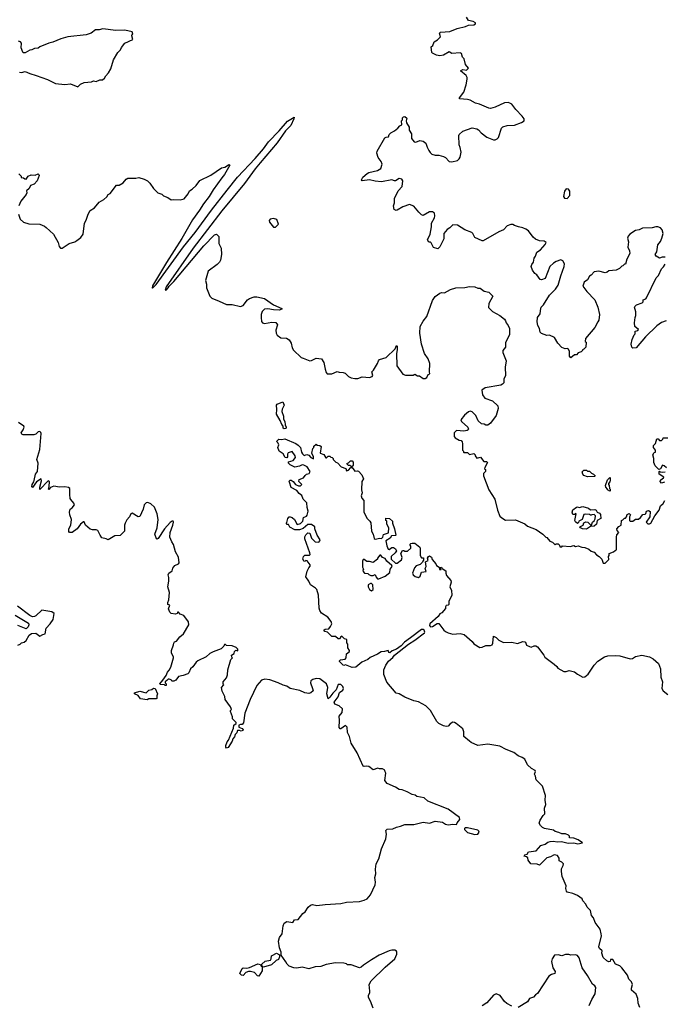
# Model space of a CAD drawing. Extents: x 2293878 to 2522763, y 823964 to 1006972.
# Tile 295 of 407: x 2391186 to 2398166, y 949571 to 960241. Entities that reach past the tile are written whole.
import ezdxf

# ---------------------------------------------------------------- set-up
doc = ezdxf.new("R2010")
doc.units = 0

msp = doc.modelspace()

# ---------------------------------------------------------------- linework, layer by layer
at = {"layer": '0CON20XD'}
for points in [[(2395246, 959035), (2395282, 959065), (2395301, 959089), (2395325, 959100), (2395320, 959145), (2395330, 959155), (2395332, 959178), (2395342, 959188), (2395355, 959190), (2395377, 959175), (2395370, 959145), (2395374, 959124), (2395402, 959075), (2395402, 959042), (2395428, 959005), (2395428, 958955), (2395457, 958917), (2395475, 958914), (2395518, 958932), (2395555, 958925), (2395584, 958904), (2395598, 958858), (2395616, 958825), (2395631, 958801), (2395650, 958785), (2395685, 958771), (2395725, 958772), (2395775, 958759), (2395797, 958747), (2395838, 958705), (2395865, 958701), (2395925, 958716), (2395945, 958733), (2395955, 958752), (2395967, 958805), (2395957, 958855), (2395944, 958885), (2395940, 958985), (2395944, 958995), (2395985, 959032), (2396085, 959068), (2396135, 959058), (2396155, 959048), (2396184, 959014), (2396245, 958967), (2396315, 958940), (2396335, 958940), (2396355, 958948), (2396372, 958965), (2396402, 959065), (2396419, 959081), (2396465, 959096), (2396545, 959097), (2396620, 959125), (2396648, 959145), (2396648, 959165), (2396627, 959195), (2396558, 959268), (2396514, 959324), (2396495, 959338), (2396475, 959343), (2396435, 959340), (2396335, 959292), (2396285, 959280), (2396265, 959282), (2396166, 959326), (2396120, 959335), (2396065, 959367), (2396035, 959377), (2395950, 959385), (2395948, 959395), (2395996, 959455), (2396022, 959535), (2396030, 959595), (2396031, 959615), (2396021, 959635), (2395960, 959685), (2395985, 959700), (2396025, 959694), (2396044, 959715), (2396014, 959755), (2396000, 959815), (2395980, 959835), (2395970, 959875), (2395955, 959882), (2395865, 959874), (2395835, 959891), (2395775, 959856), (2395735, 959851), (2395698, 959858), (2395655, 959878), (2395648, 959885), (2395640, 959945), (2395658, 959962), (2395675, 960000), (2395709, 960021), (2395742, 960055), (2395730, 960095), (2395743, 960107), (2395845, 960113), (2395922, 960145), (2396014, 960166), (2396045, 960183), (2396104, 960186), (2396122, 960195), (2396122, 960205), (2396095, 960221), (2396045, 960233), (2396025, 960269)], [(2391815, 959512), (2391845, 959542), (2391885, 959560), (2391965, 959568), (2391985, 959577), (2392015, 959572), (2392055, 959588), (2392082, 959588), (2392103, 959607), (2392117, 959633), (2392146, 959664), (2392171, 959709), (2392203, 959805), (2392248, 959885), (2392278, 959915), (2392289, 959941), (2392325, 959988), (2392410, 960025), (2392400, 960065), (2392400, 960075), (2392410, 960085), (2392405, 960110), (2392323, 960127), (2392225, 960122), (2392085, 960140), (2392045, 960130), (2392005, 960130), (2391958, 960095), (2391905, 960077), (2391706, 960054), (2391630, 960035), (2391544, 959996), (2391500, 959985), (2391405, 959948), (2391386, 959934), (2391345, 959928), (2391317, 959913), (2391295, 959910), (2391245, 959882), (2391225, 959882), (2391218, 959888), (2391203, 959935), (2391206, 959986), (2391195, 960002), (2391173, 960007)], [(2391185, 959672), (2391205, 959668), (2391245, 959680), (2391295, 959656), (2391365, 959637), (2391485, 959591), (2391575, 959550), (2391675, 959537), (2391735, 959544), (2391815, 959512)], [(2391172, 958132), (2391189, 958079), (2391226, 958046), (2391285, 958027), (2391405, 958024), (2391454, 958004), (2391472, 957988), (2391551, 957915), (2391604, 957825), (2391613, 957783), (2391626, 957766), (2391645, 957766), (2391723, 957817), (2391782, 957835), (2391805, 957848), (2391848, 957882), (2391872, 957918), (2391888, 958035), (2391905, 958068), (2391926, 958135), (2391948, 958172), (2391995, 958202), (2392045, 958262), (2392095, 958293), (2392128, 958322), (2392145, 958348), (2392165, 958358), (2392235, 958448), (2392262, 958448), (2392306, 958474), (2392337, 958513), (2392355, 958522), (2392445, 958524), (2392475, 958532), (2392535, 958513), (2392568, 958495), (2392595, 958468), (2392635, 958412), (2392682, 958365), (2392725, 958350), (2392743, 958333), (2392790, 958315), (2392825, 958288), (2392855, 958292), (2392925, 958290), (2392965, 958300), (2393010, 958355), (2393024, 958386), (2393055, 958403), (2393098, 958445), (2393135, 958497), (2393255, 958557), (2393372, 958635), (2393407, 958643), (2393445, 958669), (2393455, 958671), (2393461, 958665), (2393405, 958563), (2393373, 958527), (2393282, 958398), (2393239, 958325), (2393175, 958245), (2393132, 958175), (2393057, 958073), (2392940, 957870), (2392775, 957611), (2392625, 957358), (2392620, 957335), (2392625, 957330), (2392665, 957371), (2392961, 957779), (2393085, 957935), (2393262, 958178), (2393432, 958395), (2393544, 958535), (2393735, 958736), (2393827, 958843), (2393881, 958919), (2393995, 959035), (2394085, 959140), (2394157, 959185), (2394154, 959165), (2394122, 959095), (2394064, 959036), (2393972, 958908), (2393791, 958689), (2393737, 958625), (2393621, 958465), (2393375, 958169), (2393065, 957764), (2392773, 957346), (2392760, 957310), (2392775, 957313), (2392795, 957334), (2392806, 957354), (2392856, 957405), (2393178, 957792), (2393295, 957911), (2393316, 957916), (2393342, 957892), (2393342, 957815), (2393368, 957765), (2393372, 957695), (2393359, 957635), (2393350, 957615), (2393325, 957587), (2393225, 957516), (2393199, 957415), (2393208, 957375), (2393208, 957335), (2393245, 957244), (2393265, 957222), (2393345, 957192), (2393425, 957154), (2393485, 957153), (2393577, 957133), (2393605, 957142), (2393652, 957205), (2393675, 957220), (2393724, 957236), (2393755, 957237), (2393835, 957218), (2393935, 957151), (2394023, 957113), (2394026, 957104), (2393994, 957094), (2393935, 957096), (2393874, 957106), (2393835, 957103), (2393813, 957077), (2393802, 957048), (2393799, 957015), (2393805, 956972), (2393815, 956957), (2393835, 956949), (2393915, 956964), (2393959, 956959), (2393977, 956935), (2393961, 956875), (2393964, 956844), (2393974, 956824), (2394015, 956794), (2394075, 956788), (2394103, 956773), (2394127, 956737), (2394136, 956685), (2394151, 956661), (2394235, 956582), (2394255, 956573), (2394327, 956543), (2394345, 956546), (2394397, 956573), (2394455, 956566), (2394480, 956525), (2394492, 956455), (2394505, 956418), (2394516, 956404), (2394565, 956404), (2394625, 956428), (2394645, 956420), (2394689, 956419), (2394709, 956409), (2394745, 956374), (2394775, 956360), (2394815, 956351), (2394848, 956352), (2394895, 956369), (2394975, 956365), (2395004, 956376), (2395008, 956385), (2394998, 956425), (2395016, 956444), (2395060, 956515), (2395070, 956545), (2395083, 956557), (2395155, 956580), (2395252, 956675), (2395265, 956710), (2395272, 956702), (2395273, 956665), (2395266, 956625), (2395271, 956491), (2395335, 956400), (2395365, 956390), (2395445, 956390), (2395465, 956400), (2395493, 956383), (2395515, 956380), (2395553, 956353), (2395575, 956352), (2395595, 956362), (2395610, 956395), (2395627, 956403), (2395623, 956425), (2395627, 956517), (2395608, 956565), (2395571, 956625), (2395538, 956725), (2395519, 956845), (2395523, 956915), (2395556, 956975), (2395594, 957026), (2395655, 957197), (2395685, 957240), (2395735, 957277), (2395755, 957284), (2395785, 957282), (2395852, 957318), (2395910, 957335), (2396005, 957339), (2396055, 957349), (2396116, 957346), (2396145, 957332), (2396172, 957332), (2396215, 957300), (2396267, 957287), (2396308, 957245), (2396267, 957165), (2396262, 957122), (2396305, 957080), (2396385, 957036), (2396434, 956995), (2396448, 956978), (2396453, 956955), (2396476, 956926), (2396489, 956895), (2396489, 956825), (2396448, 956742), (2396446, 956694), (2396417, 956655), (2396417, 956635), (2396452, 956545), (2396444, 956475), (2396447, 956385), (2396428, 956345), (2396427, 956305), (2396415, 956290), (2396395, 956281), (2396225, 956251), (2396190, 956225), (2396198, 956175), (2396221, 956141), (2396305, 956112), (2396362, 956055), (2396367, 956027), (2396347, 955953), (2396285, 955867), (2396255, 955848), (2396235, 955848), (2396217, 955857), (2396185, 955860), (2396150, 955895), (2396125, 955950), (2396085, 955992), (2396065, 955997), (2396045, 955990), (2396003, 955955), (2395962, 955905), (2395970, 955885), (2396037, 955825), (2396047, 955805), (2396043, 955797), (2396032, 955788), (2395995, 955783), (2395915, 955788), (2395890, 955765), (2395890, 955725), (2395901, 955711), (2395943, 955683), (2395965, 955680), (2395978, 955665), (2395982, 955645), (2395980, 955575), (2395990, 955565), (2395990, 955555), (2395995, 955550), (2396035, 955550), (2396055, 955530), (2396105, 955540), (2396117, 955527), (2396118, 955515), (2396135, 955490), (2396175, 955500), (2396210, 955455), (2396242, 955452), (2396252, 955442), (2396223, 955387), (2396220, 955375), (2396230, 955365), (2396230, 955345), (2396208, 955322), (2396208, 955298), (2396267, 955145), (2396330, 955045), (2396360, 954925), (2396385, 954862), (2396405, 954842), (2396445, 954818), (2396555, 954820), (2396655, 954778), (2396685, 954752), (2396780, 954715), (2396850, 954665), (2396882, 954632), (2396895, 954630), (2396925, 954590), (2396955, 954580), (2396985, 954550), (2396995, 954560), (2397015, 954560), (2397030, 954545), (2397035, 954530), (2397055, 954530), (2397065, 954538), (2397145, 954532), (2397185, 954542), (2397205, 954532), (2397235, 954538), (2397274, 954524), (2397305, 954522), (2397350, 954505), (2397375, 954482), (2397405, 954470), (2397431, 954441), (2397460, 954425), (2397490, 954395), (2397505, 954350), (2397525, 954350), (2397567, 954393), (2397560, 954425), (2397570, 954435), (2397570, 954455), (2397617, 954473), (2397635, 954490), (2397650, 954495), (2397650, 954635), (2397653, 954657), (2397672, 954685), (2397656, 954706), (2397652, 954725), (2397672, 954748), (2397700, 954765), (2397702, 954815), (2397718, 954822), (2397735, 954840), (2397745, 954840), (2397758, 954852), (2397765, 954880), (2397785, 954888), (2397800, 954875), (2397790, 954855), (2397790, 954815), (2397798, 954808), (2397825, 954808), (2397855, 954828), (2397885, 954830), (2397910, 954845), (2397935, 954880), (2397957, 954883), (2397965, 954890), (2397972, 954915), (2397995, 954922), (2398012, 954912), (2398010, 954855), (2397970, 954795), (2397988, 954778), (2398005, 954778), (2398020, 954785), (2398062, 954865), (2398112, 954925), (2398126, 954974), (2398153, 954997), (2398170, 955030)], [(2398175, 957668), (2398144, 957666), (2398115, 957657), (2398078, 957678), (2398067, 957695), (2398086, 957725), (2398095, 957800), (2398124, 957836), (2398141, 957875), (2398154, 957925), (2398142, 957965), (2398124, 957984), (2398095, 957996), (2398074, 957996), (2398035, 957984), (2397930, 957980), (2397895, 957962), (2397855, 957958), (2397792, 957918), (2397774, 957895), (2397769, 957875), (2397780, 957835), (2397770, 957775), (2397790, 957735), (2397794, 957706), (2397762, 957645), (2397745, 957590), (2397735, 957590), (2397717, 957573), (2397705, 957570), (2397680, 957545), (2397643, 957527), (2397565, 957520), (2397546, 957504), (2397525, 957499), (2397456, 957514), (2397405, 957507), (2397375, 957472), (2397357, 957463), (2397335, 957422), (2397300, 957395), (2397282, 957355), (2397327, 957297), (2397414, 957204), (2397447, 957125), (2397463, 957045), (2397457, 956985), (2397448, 956965), (2397412, 956905), (2397312, 956785), (2397310, 956755), (2397320, 956745), (2397317, 956693), (2397295, 956670), (2397280, 956665), (2397280, 956655), (2397265, 956640), (2397235, 956630), (2397215, 956610), (2397195, 956610), (2397155, 956578), (2397140, 956595), (2397140, 956645), (2397129, 956669), (2397115, 956678), (2397093, 956673), (2397055, 956690), (2397012, 956735), (2396976, 956796), (2396922, 956822), (2396895, 956820), (2396835, 956840), (2396822, 956855), (2396816, 956896), (2396798, 956928), (2396788, 956965), (2396793, 957015), (2396822, 957055), (2396828, 957115), (2396833, 957125), (2396859, 957151), (2396924, 957255), (2396989, 957321), (2397017, 957365), (2397044, 957465), (2397081, 957565), (2397086, 957596), (2397069, 957629), (2397047, 957637), (2396995, 957621), (2396965, 957604), (2396928, 957565), (2396875, 957437), (2396835, 957421), (2396820, 957425), (2396786, 957476), (2396765, 957492), (2396739, 957525), (2396726, 957565), (2396732, 957588), (2396750, 957615), (2396757, 957655), (2396772, 957678), (2396787, 957723), (2396824, 957746), (2396876, 957805), (2396886, 957826), (2396865, 957840), (2396815, 957844), (2396771, 957861), (2396745, 957886), (2396695, 957953), (2396665, 957971), (2396635, 957987), (2396586, 957996), (2396545, 958009), (2396525, 958022), (2396505, 958023), (2396463, 958007), (2396425, 957964), (2396375, 957942), (2396205, 957846), (2396195, 957846), (2396115, 957879), (2396094, 957924), (2396082, 957935), (2396007, 957965), (2395925, 958014), (2395875, 958019), (2395845, 957986), (2395814, 957966), (2395779, 957925), (2395778, 957865), (2395735, 957778), (2395715, 957758), (2395665, 957773), (2395642, 957822), (2395635, 957830), (2395615, 957831), (2395603, 957855), (2395632, 957915), (2395646, 957995), (2395644, 958035), (2395678, 958095), (2395682, 958115), (2395676, 958146), (2395655, 958160), (2395625, 958160), (2395555, 958120), (2395535, 958127), (2395509, 958155), (2395455, 958221), (2395405, 958240), (2395336, 958214), (2395275, 958177), (2395264, 958174), (2395240, 958185), (2395232, 958225), (2395244, 958256), (2395243, 958305), (2395284, 958386), (2395326, 958435), (2395333, 958495), (2395324, 958514), (2395295, 958520), (2395255, 958496), (2395244, 958494), (2395215, 958506), (2395105, 958484), (2395035, 958490), (2394975, 958507), (2394895, 958494), (2394888, 958505), (2394901, 958535), (2394948, 958575), (2394965, 958584), (2395062, 958605), (2395095, 958627), (2395111, 958675), (2395101, 958705), (2395066, 958746), (2395054, 958795), (2395057, 958815), (2395141, 958959), (2395155, 958968), (2395179, 958971), (2395186, 958995), (2395204, 959015), (2395246, 959035)], [(2391175, 958570), (2391200, 958545), (2391202, 958532), (2391227, 958527), (2391240, 958515), (2391255, 958512), (2391276, 958544), (2391311, 958559), (2391355, 958556), (2391385, 958569), (2391392, 958565), (2391396, 958554), (2391374, 958496), (2391342, 958458), (2391302, 958445), (2391288, 958412), (2391260, 958385), (2391262, 958365), (2391257, 958345), (2391198, 958275), (2391177, 958225)], [(2397115, 958302), (2397142, 958335), (2397144, 958384), (2397128, 958405), (2397105, 958407), (2397085, 958382), (2397074, 958325), (2397086, 958306), (2397115, 958302)], [(2393955, 957992), (2393987, 958025), (2393970, 958075), (2393935, 958087), (2393899, 958081), (2393888, 958065), (2393890, 958045), (2393934, 957994), (2393955, 957992)], [(2398185, 956978), (2398135, 956958), (2398085, 956922), (2397964, 956806), (2397860, 956685), (2397825, 956680), (2397813, 956693), (2397808, 956725), (2397818, 956775), (2397840, 956825), (2397850, 956835), (2397850, 956865), (2397878, 956872), (2397888, 956885), (2397848, 956915), (2397843, 956955), (2397849, 957015), (2397856, 957035), (2397859, 957075), (2397844, 957125), (2397846, 957134), (2397865, 957150), (2397928, 957172), (2397936, 957184), (2397937, 957205), (2397965, 957216), (2397975, 957226), (2398078, 957445), (2398102, 957468), (2398135, 957540), (2398158, 957562), (2398175, 957593)], [(2394048, 955808), (2394040, 955815), (2394040, 955835), (2394024, 955854), (2394007, 955897), (2393967, 955965), (2393971, 956015), (2393968, 956065), (2393972, 956075), (2394035, 956100), (2394048, 956065), (2394028, 956022), (2394024, 955996), (2394042, 955945), (2394043, 955913), (2394058, 955885), (2394061, 955851), (2394072, 955825), (2394072, 955815), (2394065, 955810), (2394048, 955808)], [(2392056, 954656), (2392031, 954705), (2392015, 954714), (2391975, 954712), (2391950, 954720), (2391900, 954765), (2391885, 954798), (2391875, 954798), (2391844, 954775), (2391808, 954725), (2391755, 954683), (2391724, 954684), (2391718, 954695), (2391719, 954725), (2391741, 954765), (2391748, 954825), (2391727, 954875), (2391726, 954905), (2391734, 954936), (2391755, 954951), (2391778, 954985), (2391773, 955003), (2391740, 955040), (2391734, 955054), (2391728, 955095), (2391729, 955159), (2391715, 955171), (2391675, 955180), (2391615, 955174), (2391555, 955185), (2391520, 955170), (2391501, 955151), (2391498, 955155), (2391506, 955184), (2391508, 955235), (2391495, 955242), (2391405, 955150), (2391404, 955175), (2391420, 955245), (2391417, 955267), (2391368, 955232), (2391325, 955170), (2391317, 955177), (2391320, 955205), (2391338, 955232), (2391342, 955248), (2391356, 955315), (2391377, 955345), (2391384, 955435), (2391373, 955475), (2391402, 955585), (2391419, 955755), (2391415, 955769), (2391405, 955777), (2391385, 955776), (2391360, 955750), (2391338, 955742), (2391225, 955741), (2391208, 955748), (2391203, 955765), (2391224, 955796), (2391234, 955825), (2391231, 955835), (2391174, 955875)], [(2397228, 951312), (2397280, 951320), (2397235, 951354), (2397185, 951372), (2397140, 951375), (2397140, 951395), (2397130, 951405), (2397097, 951417), (2397055, 951417), (2397025, 951434), (2396985, 951443), (2396965, 951460), (2396870, 951475), (2396847, 951487), (2396825, 951510), (2396812, 951535), (2396820, 951565), (2396853, 951617), (2396874, 951636), (2396867, 951695), (2396883, 951737), (2396877, 951785), (2396880, 951835), (2396846, 951936), (2396777, 952005), (2396773, 952045), (2396760, 952065), (2396772, 952095), (2396768, 952105), (2396727, 952127), (2396685, 952166), (2396655, 952226), (2396627, 952247), (2396585, 952264), (2396535, 952301), (2396455, 952332), (2396385, 952368), (2396255, 952390), (2396145, 952376), (2396075, 952408), (2396055, 952424), (2395995, 952473), (2395994, 952525), (2395983, 952555), (2395913, 952613), (2395894, 952624), (2395875, 952627), (2395848, 952612), (2395826, 952585), (2395805, 952582), (2395775, 952588), (2395725, 952615), (2395702, 952635), (2395635, 952755), (2395585, 952806), (2395505, 952850), (2395455, 952860), (2395355, 952898), (2395295, 952934), (2395264, 952944), (2395163, 953063), (2395130, 953145), (2395128, 953195), (2395150, 953245), (2395179, 953291), (2395225, 953331), (2395244, 953356), (2395395, 953474), (2395465, 953517), (2395569, 953595), (2395574, 953605), (2395567, 953625), (2395555, 953632), (2395535, 953631), (2395419, 953541), (2395353, 953497), (2395315, 953455), (2395265, 953421), (2395218, 953402), (2395195, 953380), (2395182, 953382), (2395175, 953406), (2395136, 953394), (2395099, 953391), (2395060, 953365), (2394982, 953328), (2394954, 953306), (2394890, 953280), (2394825, 953226), (2394785, 953221), (2394715, 953250), (2394695, 953242), (2394688, 953245), (2394650, 953285), (2394650, 953295), (2394660, 953305), (2394709, 953311), (2394720, 953325), (2394725, 953370), (2394757, 953393), (2394758, 953405), (2394740, 953435), (2394740, 953475), (2394728, 953488), (2394728, 953525), (2394703, 953533), (2394675, 953560), (2394660, 953555), (2394660, 953545), (2394648, 953532), (2394635, 953530), (2394605, 953558), (2394565, 953558), (2394520, 953605), (2394491, 953611), (2394480, 953625), (2394495, 953636), (2394535, 953640), (2394552, 953665), (2394566, 953695), (2394559, 953719), (2394521, 953765), (2394455, 953809), (2394435, 953837), (2394427, 953865), (2394420, 954005), (2394402, 954065), (2394390, 954080), (2394334, 954115), (2394317, 954157), (2394284, 954204), (2394298, 954265), (2394315, 954300), (2394332, 954318), (2394332, 954335), (2394298, 954378), (2394285, 954380), (2394278, 954372), (2394265, 954370), (2394253, 954395), (2394260, 954425), (2394275, 954440), (2394325, 954440), (2394330, 954445), (2394328, 954465), (2394272, 954615), (2394274, 954636), (2394285, 954660), (2394305, 954680), (2394328, 954678), (2394344, 954624), (2394385, 954582), (2394425, 954580), (2394437, 954593), (2394438, 954605), (2394408, 954655), (2394383, 954723), (2394382, 954745), (2394345, 954772), (2394305, 954770), (2394255, 954728), (2394215, 954712), (2394165, 954712), (2394112, 954742), (2394095, 954770), (2394082, 954772), (2394070, 954785), (2394078, 954792), (2394090, 954835), (2394105, 954852), (2394115, 954853), (2394135, 954846), (2394163, 954823), (2394192, 954772), (2394227, 954783), (2394250, 954805), (2394258, 954845), (2394290, 954860), (2394298, 954872), (2394310, 954915), (2394297, 954955), (2394294, 955004), (2394256, 955045), (2394240, 955085), (2394213, 955105), (2394188, 955138), (2394125, 955170), (2394108, 955228), (2394100, 955235), (2394115, 955250), (2394125, 955250), (2394146, 955236), (2394173, 955203), (2394205, 955190), (2394225, 955190), (2394240, 955205), (2394210, 955235), (2394212, 955258), (2394260, 955275), (2394277, 955303), (2394293, 955317), (2394320, 955325), (2394332, 955345), (2394298, 955395), (2394264, 955414), (2394244, 955416), (2394215, 955401), (2394165, 955393), (2394115, 955418), (2394098, 955435), (2394095, 955450), (2394148, 955465), (2394172, 955498), (2394168, 955515), (2394135, 955560), (2394094, 955546), (2394087, 955533), (2394087, 955503), (2394077, 955493), (2394062, 955495), (2394037, 955537), (2393994, 955564), (2393980, 955605), (2393993, 955635), (2393985, 955652), (2393972, 955662), (2393970, 955675), (2393993, 955697), (2394025, 955692), (2394055, 955698), (2394175, 955649), (2394202, 955632), (2394228, 955605), (2394238, 955555), (2394247, 955537), (2394265, 955520), (2394283, 955527), (2394295, 955530), (2394315, 955522), (2394340, 955495), (2394367, 955483), (2394368, 955505), (2394350, 955545), (2394360, 955595), (2394370, 955605), (2394372, 955618), (2394395, 955640), (2394402, 955632), (2394437, 955627), (2394450, 955615), (2394440, 955545), (2394478, 955528), (2394502, 955492), (2394508, 955492), (2394525, 955510), (2394545, 955510), (2394555, 955500), (2394568, 955498), (2394580, 955485), (2394580, 955475), (2394610, 955445), (2394628, 955438), (2394668, 955395), (2394718, 955378), (2394723, 955353), (2394745, 955360), (2394772, 955388), (2394785, 955390), (2394815, 955350), (2394845, 955352), (2394855, 955348), (2394889, 955309), (2394907, 955265), (2394890, 955235), (2394887, 955145), (2394893, 955115), (2394883, 955083), (2394890, 955055), (2394912, 955032), (2394913, 954905), (2394948, 954835), (2394976, 954806), (2394987, 954787), (2394997, 954697), (2395013, 954665), (2395025, 954620), (2395035, 954612), (2395085, 954622), (2395105, 954620), (2395117, 954633), (2395127, 954663), (2395178, 954682), (2395183, 954735), (2395160, 954775), (2395160, 954805), (2395150, 954815), (2395152, 954838), (2395190, 954835), (2395222, 954805), (2395222, 954785), (2395246, 954725), (2395260, 954655), (2395255, 954650), (2395212, 954648), (2395196, 954624), (2395150, 954595), (2395162, 954538), (2395174, 954504), (2395185, 954498), (2395215, 954522), (2395235, 954522), (2395256, 954506), (2395267, 954487), (2395253, 954465), (2395207, 954423), (2395210, 954395), (2395255, 954350), (2395275, 954350), (2395321, 954389), (2395327, 954413), (2395313, 954455), (2395332, 954488), (2395345, 954490), (2395355, 954480), (2395385, 954480), (2395422, 954515), (2395422, 954535), (2395412, 954555), (2395420, 954565), (2395435, 954570), (2395465, 954568), (2395518, 954525), (2395523, 954515), (2395523, 954433), (2395535, 954410), (2395558, 954408), (2395560, 954385), (2395550, 954375), (2395548, 954362), (2395522, 954338), (2395478, 954322), (2395460, 954300), (2395440, 954245), (2395447, 954225), (2395468, 954208), (2395505, 954198), (2395521, 954209), (2395538, 954255), (2395588, 954262), (2395578, 954295), (2395588, 954315), (2395580, 954365), (2395608, 954382), (2395600, 954405), (2395612, 954425), (2395625, 954430), (2395645, 954418), (2395653, 954393), (2395692, 954345), (2395700, 954325), (2395728, 954308), (2395732, 954282), (2395748, 954282), (2395740, 954305), (2395755, 954310), (2395762, 954292), (2395799, 954269), (2395800, 954245), (2395809, 954219), (2395856, 954165), (2395858, 954145), (2395844, 954095), (2395860, 954055), (2395867, 954005), (2395833, 953935), (2395833, 953905), (2395825, 953897), (2395805, 953892), (2395797, 953877), (2395795, 953862), (2395758, 953815), (2395736, 953804), (2395716, 953775), (2395628, 953695), (2395625, 953675), (2395635, 953663), (2395655, 953664), (2395705, 953698), (2395725, 953699), (2395779, 953625), (2395795, 953611), (2395826, 953596), (2395875, 953584), (2395955, 953590), (2396000, 953580), (2396084, 953504), (2396105, 953478), (2396169, 953439), (2396195, 953441), (2396235, 953460), (2396285, 953461), (2396302, 953468), (2396309, 953485), (2396315, 953560), (2396345, 953547), (2396375, 953518), (2396425, 953492), (2396515, 953496), (2396575, 953481), (2396635, 953501), (2396655, 953500), (2396664, 953494), (2396675, 953462), (2396705, 953447), (2396725, 953440), (2396755, 953456), (2396775, 953456), (2396792, 953445), (2396862, 953355), (2396872, 953332), (2396975, 953258), (2397003, 953233), (2397014, 953214), (2397044, 953194), (2397077, 953177), (2397105, 953177), (2397135, 953189), (2397165, 953181), (2397195, 953175), (2397225, 953150), (2397285, 953116), (2397305, 953121), (2397342, 953148), (2397405, 953245), (2397445, 953289), (2397520, 953335), (2397555, 953347), (2397635, 953352), (2397685, 953347), (2397795, 953314), (2397820, 953320), (2397855, 953339), (2397923, 953353), (2398005, 953336), (2398045, 953316), (2398104, 953265), (2398124, 953205), (2398127, 953115), (2398146, 953064), (2398141, 952995), (2398155, 952968), (2398205, 952928)], [(2398188, 955385), (2398165, 955408), (2398148, 955412), (2398126, 955374), (2398108, 955368), (2398067, 955405), (2398051, 955441), (2398052, 955485), (2398040, 955525), (2398055, 955550), (2398070, 955555), (2398070, 955575), (2398050, 955605), (2398050, 955625), (2398072, 955648), (2398085, 955700), (2398098, 955698), (2398115, 955680), (2398135, 955680), (2398150, 955695), (2398155, 955710), (2398205, 955710)], [(2394785, 955400), (2394775, 955400), (2394765, 955410), (2394745, 955410), (2394730, 955425), (2394730, 955435), (2394745, 955440), (2394768, 955462), (2394785, 955460), (2394798, 955445), (2394798, 955415), (2394785, 955400)], [(2397335, 955288), (2397293, 955303), (2397282, 955315), (2397278, 955342), (2397295, 955360), (2397325, 955360), (2397335, 955350), (2397357, 955347), (2397377, 955327), (2397400, 955315), (2397418, 955298), (2397415, 955290), (2397335, 955288)], [(2397575, 955132), (2397550, 955145), (2397550, 955155), (2397532, 955175), (2397530, 955195), (2397550, 955255), (2397575, 955280), (2397580, 955275), (2397580, 955245), (2397577, 955233), (2397560, 955215), (2397560, 955205), (2397570, 955195), (2397572, 955162), (2397580, 955155), (2397580, 955135), (2397575, 955132)], [(2398168, 955228), (2398135, 955220), (2398122, 955235), (2398125, 955250), (2398145, 955270), (2398158, 955272), (2398160, 955285), (2398110, 955315), (2398110, 955345), (2398115, 955350), (2398122, 955342), (2398145, 955338), (2398177, 955343)], [(2395015, 949528), (2394986, 949605), (2394961, 949645), (2394961, 949669), (2394976, 949694), (2394978, 949715), (2394970, 949785), (2394993, 949825), (2395143, 949975), (2395249, 950065), (2395270, 950115), (2395270, 950135), (2395266, 950146), (2395248, 950158), (2395215, 950159), (2395185, 950151), (2395078, 950102), (2394996, 950054), (2394908, 949995), (2394885, 949973), (2394865, 949968), (2394775, 949998), (2394735, 950000), (2394725, 950010), (2394696, 950016), (2394605, 950022), (2394505, 950004), (2394445, 949980), (2394384, 949976), (2394315, 949957), (2394245, 949973), (2394185, 949963), (2394155, 949968), (2394105, 949986), (2394081, 950005), (2394068, 950032), (2394016, 950105), (2394017, 950135), (2394000, 950185), (2393990, 950255), (2393999, 950295), (2394027, 950335), (2394037, 950423), (2394051, 950449), (2394077, 950467), (2394142, 950458), (2394160, 950485), (2394201, 950489), (2394252, 950555), (2394276, 950574), (2394308, 950625), (2394335, 950647), (2394355, 950653), (2394405, 950641), (2394495, 950654), (2394664, 950664), (2394725, 950678), (2394865, 950686), (2394915, 950698), (2394947, 950715), (2394985, 950758), (2395034, 950865), (2395038, 950895), (2395030, 950945), (2395042, 950985), (2395039, 951035), (2395047, 951095), (2395074, 951146), (2395104, 951256), (2395150, 951365), (2395158, 951415), (2395152, 951455), (2395165, 951468), (2395226, 951474), (2395265, 951492), (2395309, 951501), (2395355, 951520), (2395455, 951520), (2395556, 951546), (2395624, 951534), (2395686, 951556), (2395764, 951546), (2395795, 951524), (2395825, 951516), (2395875, 951522), (2395915, 951520), (2395922, 951538), (2395953, 951575), (2395948, 951595), (2395825, 951687), (2395604, 951774), (2395565, 951808), (2395485, 951822), (2395467, 951837), (2395436, 951846), (2395382, 951875), (2395327, 951897), (2395295, 951900), (2395256, 951926), (2395165, 951964), (2395140, 951995), (2395150, 952075), (2395145, 952090), (2395138, 952108), (2395115, 952122), (2395082, 952122), (2395065, 952130), (2395012, 952112), (2394967, 952147), (2394945, 952152), (2394915, 952148), (2394905, 952152), (2394840, 952295), (2394775, 952400), (2394757, 952475), (2394737, 952515), (2394733, 952575), (2394715, 952591), (2394665, 952557), (2394655, 952558), (2394645, 952572), (2394650, 952645), (2394646, 952695), (2394679, 952735), (2394683, 952773), (2394645, 952807), (2394598, 952825), (2394590, 952845), (2394636, 952904), (2394650, 952950), (2394685, 952974), (2394691, 952995), (2394686, 953016), (2394664, 953035), (2394635, 953035), (2394612, 952978), (2394575, 952944), (2394545, 952899), (2394525, 952880), (2394513, 952935), (2394524, 953004), (2394509, 953045), (2394435, 953098), (2394395, 953101), (2394360, 953090), (2394338, 953075), (2394333, 953055), (2394358, 952995), (2394362, 952968), (2394340, 952945), (2394315, 952941), (2394275, 952946), (2394220, 952970), (2394114, 952994), (2394077, 953017), (2394038, 953028), (2393985, 953054), (2393895, 953086), (2393840, 953095), (2393805, 953082), (2393755, 953025), (2393681, 952875), (2393625, 952725), (2393610, 952620), (2393596, 952604), (2393575, 952604), (2393559, 952595), (2393560, 952575), (2393595, 952560), (2393604, 952545), (2393601, 952539), (2393585, 952531), (2393565, 952540), (2393545, 952538), (2393538, 952512), (2393520, 952495), (2393512, 952468), (2393495, 952447), (2393487, 952423), (2393442, 952355), (2393425, 952348), (2393418, 952358), (2393417, 952375), (2393432, 952415), (2393448, 952435), (2393500, 952565), (2393505, 952595), (2393528, 952615), (2393529, 952625), (2393490, 952665), (2393490, 952685), (2393470, 952745), (2393470, 952755), (2393480, 952765), (2393477, 952777), (2393470, 952795), (2393412, 952875), (2393408, 952905), (2393378, 952965), (2393370, 953005), (2393397, 953033), (2393390, 953045), (2393390, 953065), (2393425, 953110), (2393437, 953143), (2393438, 953195), (2393473, 953307), (2393490, 953325), (2393483, 953333), (2393480, 953355), (2393508, 953372), (2393510, 953395), (2393525, 953410), (2393548, 953402), (2393548, 953418), (2393528, 953438), (2393487, 953457), (2393425, 953460), (2393415, 953470), (2393405, 953470), (2393398, 953452), (2393367, 953423), (2393279, 953391), (2393246, 953374), (2393205, 953338), (2393115, 953293), (2393095, 953277), (2393061, 953229), (2393035, 953207), (2393019, 953165), (2393005, 953152), (2392956, 953134), (2392905, 953122), (2392876, 953084), (2392855, 953072), (2392833, 953073), (2392826, 953086), (2392805, 953096), (2392792, 953095), (2392779, 953081), (2392760, 953065), (2392760, 953055), (2392770, 953045), (2392770, 953025), (2392760, 953025), (2392753, 953033), (2392708, 953038), (2392703, 953045), (2392737, 953083), (2392770, 953135), (2392785, 953172), (2392805, 953192), (2392824, 953225), (2392852, 953325), (2392852, 953335), (2392828, 953375), (2392828, 953405), (2392852, 953465), (2392854, 953486), (2392862, 953498), (2392885, 953508), (2392918, 953552), (2392960, 953585), (2393019, 953685), (2393013, 953715), (2392963, 953783), (2392925, 953798), (2392905, 953820), (2392895, 953820), (2392890, 953805), (2392872, 953798), (2392825, 953807), (2392811, 953821), (2392796, 953855), (2392810, 953895), (2392790, 953905), (2392790, 953925), (2392800, 953955), (2392809, 954035), (2392790, 954095), (2392802, 954155), (2392802, 954195), (2392792, 954225), (2392802, 954245), (2392835, 954270), (2392843, 954297), (2392864, 954326), (2392907, 954343), (2392912, 954355), (2392906, 954415), (2392874, 954474), (2392850, 954555), (2392832, 954582), (2392813, 954635), (2392814, 954685), (2392845, 954765), (2392852, 954795), (2392848, 954805), (2392835, 954806), (2392815, 954792), (2392752, 954725), (2392685, 954619), (2392675, 954613), (2392667, 954617), (2392648, 954665), (2392676, 954735), (2392684, 954825), (2392676, 954885), (2392645, 954959), (2392605, 954996), (2392575, 955008), (2392555, 955004), (2392534, 954985), (2392523, 954937), (2392485, 954858), (2392470, 954855), (2392405, 954892), (2392388, 954885), (2392376, 954855), (2392345, 954821), (2392326, 954785), (2392320, 954765), (2392322, 954698), (2392275, 954652), (2392215, 954646), (2392145, 954603), (2392122, 954615), (2392076, 954626), (2392056, 954656)], [(2397325, 954721), (2397280, 954725), (2397260, 954735), (2397253, 954747), (2397288, 954762), (2397295, 954790), (2397315, 954798), (2397337, 954797), (2397372, 954762), (2397378, 954762), (2397390, 954795), (2397408, 954812), (2397418, 954832), (2397420, 954865), (2397405, 954878), (2397383, 954877), (2397375, 954870), (2397365, 954870), (2397355, 954880), (2397315, 954882), (2397295, 954878), (2397278, 954825), (2397242, 954808), (2397237, 954793), (2397225, 954782), (2397205, 954798), (2397198, 954815), (2397210, 954885), (2397205, 954890), (2397195, 954880), (2397175, 954880), (2397168, 954905), (2397175, 954928), (2397215, 954960), (2397225, 954962), (2397245, 954953), (2397283, 954967), (2397345, 954948), (2397368, 954928), (2397415, 954932), (2397428, 954925), (2397440, 954905), (2397465, 954892), (2397475, 954880), (2397480, 954835), (2397440, 954815), (2397430, 954775), (2397407, 954753), (2397365, 954750), (2397325, 954721)], [(2395062, 954182), (2395075, 954182), (2395145, 954210), (2395195, 954250), (2395198, 954285), (2395218, 954315), (2395216, 954326), (2395162, 954375), (2395143, 954403), (2395114, 954414), (2395095, 954440), (2395085, 954440), (2395060, 954405), (2395060, 954395), (2395015, 954360), (2394975, 954370), (2394945, 954368), (2394915, 954390), (2394905, 954390), (2394898, 954375), (2394898, 954308), (2394910, 954285), (2394902, 954275), (2394905, 954260), (2394920, 954245), (2394955, 954240), (2394965, 954228), (2394987, 954217), (2395015, 954218), (2395035, 954230), (2395045, 954200), (2395062, 954182)], [(2394995, 954053), (2395012, 954065), (2395010, 954115), (2394995, 954130), (2394985, 954130), (2394960, 954115), (2394958, 954095), (2394973, 954065), (2394995, 954053)], [(2391165, 953463), (2391190, 953475), (2391205, 953490), (2391235, 953497), (2391255, 953512), (2391290, 953570), (2391315, 953589), (2391362, 953592), (2391405, 953560), (2391435, 953580), (2391463, 953587), (2391474, 953646), (2391517, 953693), (2391548, 953742), (2391559, 953805), (2391535, 953825), (2391425, 953842), (2391359, 953781), (2391345, 953772), (2391325, 953770), (2391294, 953784), (2391162, 953885)], [(2391135, 953787), (2391281, 953701), (2391285, 953685), (2391278, 953662), (2391255, 953641), (2391164, 953676)], [(2392565, 952872), (2392495, 952883), (2392469, 952919), (2392430, 952935), (2392428, 952945), (2392485, 952966), (2392555, 952948), (2392583, 952975), (2392616, 952984), (2392635, 952997), (2392651, 952995), (2392678, 952935), (2392670, 952915), (2392670, 952885), (2392665, 952880), (2392585, 952882), (2392565, 952872)], [(2396115, 951411), (2396145, 951414), (2396160, 951435), (2396158, 951448), (2396145, 951460), (2396035, 951482), (2396008, 951482), (2396002, 951475), (2396003, 951465), (2396035, 951433), (2396115, 951411)], [(2397901, 949535), (2397884, 949585), (2397880, 949635), (2397860, 949680), (2397811, 949725), (2397810, 949745), (2397822, 949785), (2397812, 949815), (2397783, 949843), (2397766, 949886), (2397706, 949966), (2397685, 949989), (2397638, 950005), (2397608, 950058), (2397585, 950058), (2397580, 950035), (2397565, 950033), (2397545, 950041), (2397505, 950078), (2397488, 950125), (2397492, 950152), (2397466, 950176), (2397457, 950195), (2397486, 950315), (2397483, 950335), (2397470, 950385), (2397419, 950459), (2397398, 950508), (2397378, 950535), (2397367, 950587), (2397329, 950625), (2397317, 950655), (2397282, 950692), (2397276, 950716), (2397225, 950750), (2397175, 950773), (2397115, 950788), (2397106, 950796), (2397100, 950825), (2397102, 950855), (2397061, 950955), (2397052, 951012), (2397052, 951038), (2397071, 951075), (2397073, 951093), (2397055, 951112), (2397028, 951125), (2397027, 951155), (2397010, 951185), (2396975, 951192), (2396935, 951170), (2396895, 951159), (2396815, 951078), (2396789, 951089), (2396720, 951095), (2396693, 951133), (2396688, 951158), (2396675, 951170), (2396650, 951175), (2396655, 951190), (2396680, 951200), (2396695, 951222), (2396777, 951233), (2396829, 951291), (2396875, 951307), (2396905, 951329), (2396930, 951335), (2396965, 951340), (2397005, 951332), (2397054, 951334), (2397125, 951318), (2397185, 951321), (2397228, 951312)], [(2393775, 949878), (2393761, 949881), (2393727, 949917), (2393685, 949927), (2393665, 949927), (2393634, 949916), (2393605, 949882), (2393588, 949888), (2393570, 949905), (2393595, 949960), (2393605, 949966), (2393645, 949963), (2393675, 949970), (2393765, 950011), (2393793, 950003), (2393800, 949985), (2393810, 949980), (2393808, 950005), (2393845, 950038), (2393900, 950050), (2393909, 950065), (2393912, 950095), (2393919, 950101), (2393965, 950124), (2393998, 950109), (2394000, 950085), (2393987, 950055), (2393963, 950045), (2393912, 949998), (2393825, 949972), (2393810, 949980), (2393812, 949935), (2393775, 949878)], [(2397352, 949558), (2397380, 949625), (2397416, 949685), (2397424, 949755), (2397415, 949772), (2397389, 949789), (2397336, 949885), (2397278, 949968), (2397244, 950074), (2397225, 950099), (2397205, 950109), (2397155, 950103), (2397131, 950111), (2397095, 950111), (2397055, 950096), (2397015, 950108), (2396977, 950103), (2396950, 950065), (2396946, 950035), (2396959, 949965), (2396984, 949925), (2396980, 949905), (2396945, 949896), (2396916, 949875), (2396793, 949687), (2396772, 949675), (2396751, 949649), (2396708, 949635), (2396685, 949598), (2396582, 949538)], [(2396515, 949550), (2396459, 949579), (2396435, 949602), (2396388, 949668), (2396347, 949683), (2396315, 949670), (2396245, 949588), (2396194, 949556)]]:
    msp.add_lwpolyline(points, dxfattribs=at)

doc.saveas('drawing.dxf')
